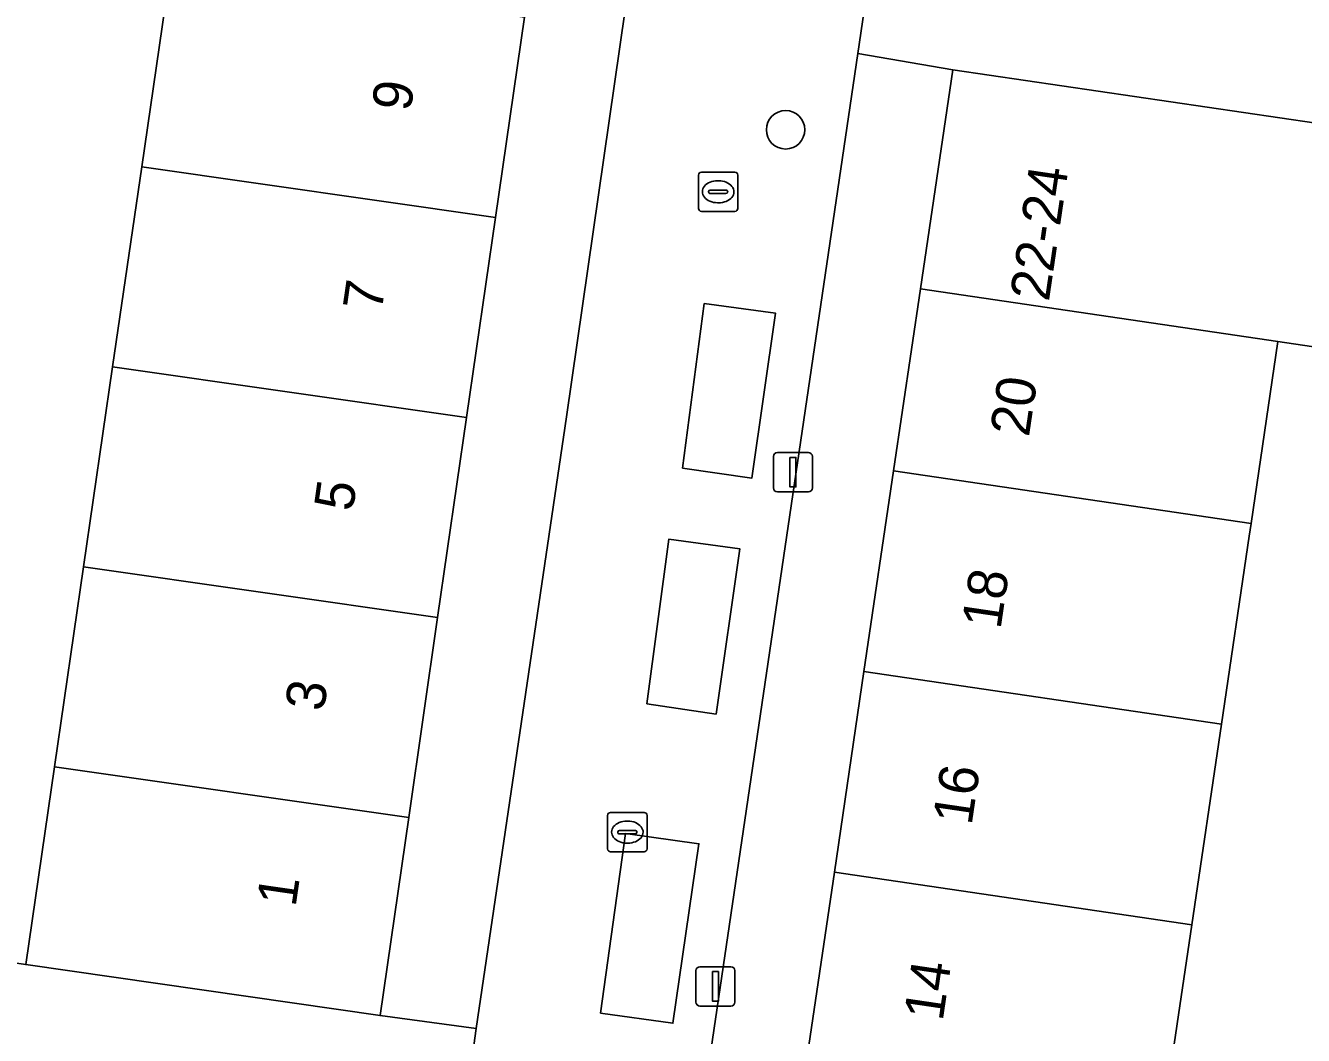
# Model space of a CAD drawing. Extents: x 161087 to 161926, y 382572 to 383873.
# Drawn here: x 161768.16 to 161800.64, y 383362.38 to 383388.05 of the extents above; entities that cross this region are included whole.
import ezdxf

# ---------------------------------------------------------------- set-up
doc = ezdxf.new("R2010")
doc.units = 0
for name, color, linetype in [('IMGEO_Boom', 7, 'Continuous'), ('IMGEO_Erf', 7, 'Continuous'), ('IMGEO_Kolk', 7, 'Continuous'), ('IMGEO_Lichtmast', 7, 'Continuous'), ('IMGEO_Pand', 7, 'Continuous'), ('IMGEO_Pand_nummerreeks', 7, 'Continuous'), ('IMGEO_Parkeervlak_open', 7, 'Continuous'), ('IMGEO_Rijbaan_lokaal_open', 7, 'Continuous'), ('IMGEO_Voetpad_open', 7, 'Continuous')]:
    doc.layers.add(name, color=color, linetype=linetype)

msp = doc.modelspace()

# ---------------------------------------------------------------- linework, layer by layer
at = {"layer": 'IMGEO_Boom'}
msp.add_circle((161787.474, 383385.404), 0.489, dxfattribs=at)
at = {"layer": 'IMGEO_Erf'}
for points in [[(161780.835, 383388.264), (161780.1, 383383.177), (161779.365, 383378.09), (161778.63, 383373.002), (161777.895, 383367.915), (161777.169, 383362.881), (161779.613, 383362.55), (161781.908, 383378.105), (161792.629, 383452.551)], [(161755.313, 383366.038), (161768.159, 383364.18), (161768.89, 383369.205), (161769.63, 383374.292), (161770.37, 383379.378), (161771.111, 383384.465), (161771.851, 383389.551), (161772.591, 383394.637), (161773.331, 383399.724), (161774.071, 383404.81), (161774.811, 383409.897), (161775.551, 383414.983), (161776.291, 383420.07), (161777.032, 383425.156), (161777.772, 383430.242), (161778.444, 383434.863), (161776.333, 383435.17), (161777.128, 383440.719), (161777.82, 383445.543), (161773.091, 383446.221), (161768.333, 383446.903), (161768.044, 383444.882)], [(161803.707, 383324.076), (161798.604, 383324.829), (161794.091, 383325.494), (161788.396, 383326.334), (161789.691, 383335.114), (161784.199, 383335.924), (161785.023, 383341.514), (161785.704, 383346.132), (161786.456, 383351.232), (161787.209, 383356.332), (161787.961, 383361.432), (161788.713, 383366.532), (161789.465, 383371.632), (161790.217, 383376.732), (161790.899, 383381.357), (161791.721, 383386.932), (161789.314, 383387.343), (161780.972, 383330.759), (161783.401, 383330.319), (161782.963, 383327.407), (161785.677, 383324.251), (161839.055, 383316.368)], [(161801.981, 383379.723), (161799.986, 383380.017), (161799.304, 383375.392), (161799.257, 383375.071), (161798.552, 383370.292), (161797.8, 383365.192), (161797.048, 383360.092), (161796.296, 383354.992), (161795.543, 383349.892), (161794.791, 383344.792), (161794.11, 383340.174), (161796.209, 383339.864), (161795.414, 383334.469), (161799.927, 383333.803), (161805.03, 383333.051)]]:
    msp.add_lwpolyline(points, dxfattribs=at)
at = {"layer": 'IMGEO_Kolk'}
for p, q in [((161785.259, 383383.402), (161785.259, 383384.254)), ((161785.334, 383384.328), (161786.186, 383384.328)), ((161786.26, 383384.254), (161786.26, 383383.402)), ((161785.561, 383383.871), (161785.959, 383383.871)), ((161785.747, 383384.108), (161785.772, 383384.108)), ((161785.518, 383383.822), (161785.518, 383383.834)), ((161785.956, 383383.785), (161785.558, 383383.785)), ((161785.77, 383383.548), (161785.745, 383383.548)), ((161786.002, 383383.834), (161786.002, 383383.822)), ((161786.186, 383383.328), (161785.334, 383383.328)), ((161782.951, 383367.12), (161782.951, 383367.972)), ((161783.026, 383368.046), (161783.878, 383368.046)), ((161783.952, 383367.972), (161783.952, 383367.12)), ((161783.439, 383367.826), (161783.464, 383367.826)), ((161783.21, 383367.54), (161783.21, 383367.552)), ((161783.648, 383367.503), (161783.25, 383367.503)), ((161783.253, 383367.589), (161783.651, 383367.589)), ((161783.694, 383367.552), (161783.694, 383367.54)), ((161783.878, 383367.046), (161783.026, 383367.046)), ((161783.462, 383367.266), (161783.437, 383367.266))]:
    msp.add_line(p, q, dxfattribs=at)
for points in [[(161785.259, 383383.402), (161785.259, 383384.254)], [(161785.334, 383384.328), (161786.186, 383384.328)], [(161786.26, 383384.254), (161786.26, 383383.402)], [(161786.186, 383383.328), (161785.334, 383383.328)], [(161782.951, 383367.12), (161782.951, 383367.972)], [(161783.026, 383368.046), (161783.878, 383368.046)], [(161783.952, 383367.972), (161783.952, 383367.12)], [(161783.878, 383367.046), (161783.026, 383367.046)]]:
    msp.add_lwpolyline(points, dxfattribs=at)
for centre, radius, start, end in [((161785.336, 383384.252), 0.0765, 91.552, 178.448), ((161785.336, 383384.252), 0.0765, 91.552, 178.448), ((161786.184, 383384.252), 0.0765, 1.552, 88.448), ((161786.184, 383384.252), 0.0765, 1.552, 88.448), ((161785.558, 383383.831), 0.0403, 85.8775, 175.7526), ((161785.963, 383383.833), 0.0386, 1.7309, 96.639), ((161785.555, 383383.821), 0.0366, 178.938, 274.7102), ((161785.959, 383383.828), 0.043, 264.8664, 352.4533), ((161785.336, 383383.404), 0.0765, 181.552, 268.448), ((161785.336, 383383.404), 0.0765, 181.552, 268.448), ((161786.184, 383383.404), 0.0765, 271.552, 358.448), ((161786.184, 383383.404), 0.0765, 271.552, 358.448), ((161783.028, 383367.97), 0.0765, 91.552, 178.448), ((161783.028, 383367.97), 0.0765, 91.552, 178.448), ((161783.876, 383367.97), 0.0765, 1.552, 88.448), ((161783.876, 383367.97), 0.0765, 1.552, 88.448), ((161783.25, 383367.549), 0.0403, 85.8775, 175.7526), ((161783.247, 383367.539), 0.0366, 178.938, 274.7102), ((161783.651, 383367.546), 0.043, 264.8664, 352.4533), ((161783.655, 383367.551), 0.0386, 1.7309, 96.639), ((161783.028, 383367.122), 0.0765, 181.552, 268.448), ((161783.028, 383367.122), 0.0765, 181.552, 268.448), ((161783.876, 383367.122), 0.0765, 271.552, 358.448), ((161783.876, 383367.122), 0.0765, 271.552, 358.448)]:
    msp.add_arc(centre, radius, start, end, dxfattribs=at)
for centre, major_axis, ratio, start_param, end_param in [((161785.746, 383383.828), (-0.387, 0.002), 0.722429, 4.712389, 7.853982), ((161785.771, 383383.828), (-0.39, 0.002), 0.717154, 1.570796, 4.712389), ((161783.438, 383367.546), (-0.387, 0.002), 0.722429, 4.712389, 7.853982), ((161783.463, 383367.546), (-0.39, 0.002), 0.717154, 1.570796, 4.712389)]:
    msp.add_ellipse(centre, major_axis=major_axis, ratio=ratio, start_param=start_param, end_param=end_param, dxfattribs=at)
at = {"layer": 'IMGEO_Lichtmast'}
for p, q in [((161787.165, 383376.298), (161787.165, 383377.098)), ((161787.165, 383377.098), (161787.165, 383376.298)), ((161787.265, 383377.198), (161788.055, 383377.198)), ((161788.055, 383377.198), (161787.265, 383377.198)), ((161788.155, 383377.098), (161788.155, 383376.298)), ((161788.155, 383376.298), (161788.155, 383377.098)), ((161788.055, 383376.198), (161787.265, 383376.198)), ((161787.265, 383376.198), (161788.055, 383376.198)), ((161785.296, 383364.124), (161786.086, 383364.124)), ((161786.086, 383364.124), (161785.296, 383364.124)), ((161785.196, 383363.224), (161785.196, 383364.024)), ((161785.196, 383364.024), (161785.196, 383363.224)), ((161786.186, 383364.024), (161786.186, 383363.224)), ((161786.186, 383363.224), (161786.186, 383364.024)), ((161786.086, 383363.124), (161785.296, 383363.124)), ((161785.296, 383363.124), (161786.086, 383363.124))]:
    msp.add_line(p, q, dxfattribs=at)
for points in [[(161787.585, 383377.073), (161787.735, 383377.073), (161787.735, 383376.323), (161787.585, 383376.323), (161787.585, 383377.073)], [(161785.616, 383363.999), (161785.766, 383363.999), (161785.766, 383363.249), (161785.616, 383363.249), (161785.616, 383363.999)]]:
    msp.add_lwpolyline(points, dxfattribs=at)
for centre, start, end in [((161787.265, 383377.098), 90, 180), ((161787.265, 383377.098), 90, 180), ((161788.055, 383377.098), 0, 90), ((161788.055, 383377.098), 360, 90), ((161787.265, 383376.298), 180, 270), ((161787.265, 383376.298), 180, 270), ((161788.055, 383376.298), 270, 0), ((161788.055, 383376.298), 270, 0), ((161785.296, 383364.024), 90, 180), ((161785.296, 383364.024), 90, 180), ((161786.086, 383364.024), 0, 90), ((161786.086, 383364.024), 360, 90), ((161785.296, 383363.224), 180, 270), ((161785.296, 383363.224), 180, 270), ((161786.086, 383363.224), 270, 0), ((161786.086, 383363.224), 270, 0)]:
    msp.add_arc(centre, 0.1, start, end, dxfattribs=at)
at = {"layer": 'IMGEO_Pand'}
for points in [[(161771.111, 383384.465), (161780.1, 383383.177), (161780.835, 383388.264), (161771.851, 383389.551)], [(161799.986, 383380.017), (161801.981, 383379.723), (161802.001, 383379.857), (161802.803, 383385.298), (161791.721, 383386.932), (161790.899, 383381.357)], [(161779.365, 383378.09), (161780.1, 383383.177), (161771.111, 383384.465), (161770.37, 383379.378)], [(161799.986, 383380.017), (161790.899, 383381.357), (161790.217, 383376.732), (161799.304, 383375.392)], [(161779.365, 383378.09), (161770.37, 383379.378), (161769.63, 383374.292), (161778.63, 383373.002)], [(161789.465, 383371.632), (161798.552, 383370.292), (161799.257, 383375.071), (161799.304, 383375.392), (161790.217, 383376.732)], [(161778.63, 383373.002), (161769.63, 383374.292), (161768.89, 383369.205), (161777.895, 383367.915)], [(161789.465, 383371.632), (161788.713, 383366.532), (161797.8, 383365.192), (161798.552, 383370.292)], [(161768.89, 383369.205), (161768.159, 383364.18), (161777.169, 383362.881), (161777.895, 383367.915)], [(161797.8, 383365.192), (161788.713, 383366.532), (161787.961, 383361.432), (161797.048, 383360.092)]]:
    msp.add_lwpolyline(points, close=True, dxfattribs=at)
at = {"layer": 'IMGEO_Parkeervlak_open'}
for points in [[(161784.85, 383376.799), (161786.612, 383376.543), (161787.214, 383380.745), (161785.407, 383380.986)], [(161783.946, 383370.805), (161785.708, 383370.549), (161786.31, 383374.751), (161784.503, 383374.992)], [(161782.771, 383362.944), (161784.609, 383362.688), (161785.271, 383367.251), (161783.404, 383367.507)]]:
    msp.add_lwpolyline(points, close=True, dxfattribs=at)
at = {"layer": 'IMGEO_Rijbaan_lokaal_open'}
for points in [[(161789.982, 383391.895), (161798.102, 383448.165), (161798.643, 383451.629), (161792.629, 383452.551), (161781.908, 383378.105), (161779.613, 383362.55), (161779.45, 383361.377), (161778.942, 383357.984), (161778.891, 383357.642), (161776.833, 383343.743), (161775.899, 383337.084)], [(161776.925, 383333.888), (161776.029, 383327.891), (161780.517, 383327.308), (161780.972, 383330.759), (161789.314, 383387.343), (161789.982, 383391.895)]]:
    msp.add_lwpolyline(points, dxfattribs=at)
for points in [[(161831.482, 383386.492), (161814.24, 383389.006), (161812.973, 383389.191), (161812.875, 383388.733), (161812.646, 383388.765), (161803.544, 383390.046), (161803.513, 383389.837), (161792.41, 383391.459), (161789.982, 383391.895), (161789.314, 383387.343), (161791.721, 383386.932), (161802.803, 383385.298), (161811.463, 383383.906), (161811.765, 383383.86), (161811.754, 383383.606), (161812.923, 383383.426), (161830.632, 383380.694)], [(161784.85, 383376.799), (161785.407, 383380.986), (161787.214, 383380.745), (161786.612, 383376.543)], [(161783.946, 383370.805), (161784.503, 383374.992), (161786.31, 383374.751), (161785.708, 383370.549)], [(161782.771, 383362.944), (161783.404, 383367.507), (161785.271, 383367.251), (161784.609, 383362.688)]]:
    msp.add_lwpolyline(points, close=True, dxfattribs=at)
at = {"layer": 'IMGEO_Voetpad_open'}
msp.add_lwpolyline([(161750.125, 383362.202), (161772.039, 383360.511), (161775.304, 383360.259), (161777.208, 383359.485), (161778.942, 383357.984), (161779.45, 383361.377), (161779.613, 383362.55), (161777.169, 383362.881), (161768.159, 383364.18), (161755.313, 383366.038)], dxfattribs=at)

# ---------------------------------------------------------------- texts
at = {"layer": 'IMGEO_Pand_nummerreeks'}
for s, rotation, p in [('9', 81.7803, (161777.939, 383385.845)), ('22-24', 81.6125, (161794.164, 383381.018)), ('7', 81.7803, (161777.205, 383380.761)), ('20', 81.6106, (161793.657, 383377.574)), ('5', 81.7803, (161776.471, 383375.678)), ('18', 81.6106, (161792.936, 383372.683)), ('3', 81.7803, (161775.736, 383370.594)), ('16', 81.6106, (161792.201, 383367.7)), ('1', 81.7803, (161775.018, 383365.623)), ('14', 81.6106, (161791.466, 383362.72))]:
    msp.add_text(s, height=1, rotation=rotation, dxfattribs=at).set_placement(p)

doc.saveas('drawing.dxf')
